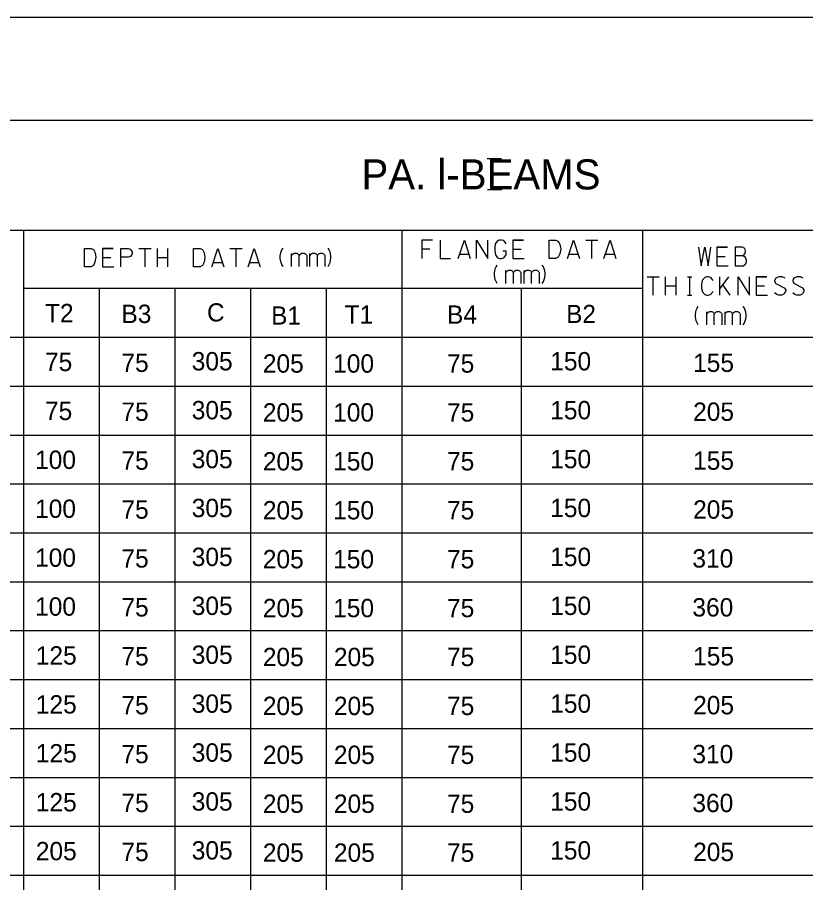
# Model space of a CAD drawing. Extents: x 635698 to 639877, y 296617 to 300175.
# Drawn here: x 636828.9 to 636957.9, y 299314.2 to 299455.8 of the extents above; entities that cross this region are included whole.
import ezdxf

# ---------------------------------------------------------------- set-up
doc = ezdxf.new("R2010")
doc.units = 0
doc.layers.add('2', color=7, linetype='Continuous')
doc.layers.add('3', color=7, linetype='Continuous')

msp = doc.modelspace()

# ---------------------------------------------------------------- linework, layer by layer
at = {"layer": '2'}
for p, q in [((636545.45, 299455.76), (637331.45, 299455.76)), ((637142.33, 299438.89), (636554.2, 299438.89)), ((636908.12, 299432.59), (636905.75, 299432.59)), ((636908.18, 299427.54), (636905.81, 299427.54)), ((637142.33, 299420.89), (636700.83, 299420.89)), ((636829.95, 299420.89), (636829.95, 299235.39)), ((636891.83, 299420.89), (636891.83, 299235.39)), ((636931.2, 299420.89), (636931.2, 299235.39)), ((636931.2, 299411.39), (636829.95, 299411.39)), ((636842.33, 299411.39), (636842.33, 299235.39)), ((636854.7, 299411.39), (636854.7, 299235.39)), ((636867.08, 299411.39), (636867.08, 299235.39)), ((636879.45, 299411.39), (636879.45, 299235.39)), ((636911.33, 299411.39), (636911.33, 299235.39)), ((637110.33, 299403.39), (636700.83, 299403.39)), ((637142.33, 299395.39), (636700.83, 299395.39)), ((637142.33, 299387.39), (636700.83, 299387.39)), ((637142.33, 299379.39), (636700.83, 299379.39)), ((637142.33, 299371.39), (636700.83, 299371.39)), ((637142.33, 299363.39), (636700.83, 299363.39)), ((637142.33, 299355.39), (636700.83, 299355.39)), ((637142.33, 299347.39), (636700.83, 299347.39)), ((637142.33, 299339.39), (636700.83, 299339.39)), ((637142.33, 299331.39), (636700.83, 299331.39)), ((637142.33, 299323.39), (636700.83, 299323.39)), ((637142.33, 299315.39), (636700.83, 299315.39))]:
    msp.add_line(p, q, dxfattribs=at)
for points in [[(636896.82, 299419.32), (636895.1, 299419.32), (636895.1, 299416.32)], [(636898.08, 299419.32), (636898.08, 299416.32), (636899.78, 299416.32)], [(636901.05, 299416.32), (636902.04, 299419.32), (636903.01, 299416.32)], [(636904.03, 299416.32), (636904.03, 299419.32), (636905.89, 299416.32), (636905.89, 299419.32)], [(636908.87, 299418.73), (636908.47, 299419.23), (636908.09, 299419.32), (636907.81, 299419.32), (636907.5, 299419.23), (636907.1, 299418.73), (636907, 299418.1), (636907, 299417.6), (636907.12, 299416.89), (636907.48, 299416.42), (636907.83, 299416.32), (636908.09, 299416.32), (636908.47, 299416.42), (636908.87, 299416.91), (636908.87, 299417.5), (636908.35, 299417.5)], [(636911.71, 299419.32), (636909.98, 299419.32), (636909.98, 299416.32), (636911.82, 299416.32)], [(636909.98, 299419.32), (636911.71, 299419.32)], [(636915.93, 299419.32), (636917.02, 299419.32), (636917.42, 299419.11), (636917.68, 299418.59), (636917.8, 299417.91), (636917.66, 299417.06), (636917.4, 299416.54), (636917.02, 299416.32), (636915.93, 299416.32), (636915.93, 299419.32)], [(636918.91, 299416.32), (636919.9, 299419.32), (636920.87, 299416.32)], [(636921.89, 299419.32), (636923.87, 299419.32)], [(636922.88, 299416.32), (636922.88, 299419.32)], [(636922.88, 299416.32), (636922.88, 299419.32)], [(636924.86, 299416.32), (636925.86, 299419.32), (636926.82, 299416.32)], [(636839.9, 299417.97), (636840.98, 299417.97), (636841.38, 299417.76), (636841.64, 299417.24), (636841.76, 299416.55), (636841.62, 299415.7), (636841.36, 299415.18), (636840.98, 299414.97), (636839.9, 299414.97), (636839.9, 299417.97)], [(636844.6, 299417.97), (636842.87, 299417.97), (636842.87, 299414.97), (636844.71, 299414.97)], [(636842.87, 299417.97), (636844.6, 299417.97)], [(636845.85, 299414.97), (636845.85, 299417.97), (636847.05, 299417.97), (636847.41, 299417.85), (636847.71, 299417.38), (636847.71, 299417.1), (636847.43, 299416.62), (636847.05, 299416.51), (636845.85, 299416.51)], [(636848.82, 299417.97), (636850.81, 299417.97)], [(636849.82, 299414.97), (636849.82, 299417.97)], [(636849.82, 299414.97), (636849.82, 299417.97)], [(636851.8, 299417.97), (636851.8, 299414.97)], [(636853.5, 299417.97), (636853.5, 299414.97)], [(636857.75, 299417.97), (636858.84, 299417.97), (636859.24, 299417.76), (636859.5, 299417.24), (636859.62, 299416.55), (636859.48, 299415.7), (636859.22, 299415.18), (636858.84, 299414.97), (636857.75, 299414.97), (636857.75, 299417.97)], [(636860.73, 299414.97), (636861.72, 299417.97), (636862.69, 299414.97)], [(636863.71, 299417.97), (636865.69, 299417.97)], [(636864.7, 299414.97), (636864.7, 299417.97)], [(636864.7, 299414.97), (636864.7, 299417.97)], [(636866.68, 299414.97), (636867.68, 299417.97), (636868.64, 299414.97)], [(636872.39, 299415.03), (636872.2, 299415.34), (636872.06, 299415.67), (636871.96, 299416), (636871.92, 299416.35), (636871.92, 299416.71), (636871.96, 299417.06), (636872.06, 299417.39), (636872.2, 299417.72), (636872.39, 299418.03)], [(636873.79, 299416.78), (636873.84, 299416.82), (636873.89, 299416.92), (636874.1, 299417.13), (636874.17, 299417.15), (636874.26, 299417.18), (636874.59, 299417.18), (636874.74, 299417.13), (636874.83, 299417.06), (636874.93, 299416.97), (636875, 299416.8), (636875.02, 299416.75), (636875.07, 299416.82), (636875.11, 299416.92), (636875.33, 299417.13), (636875.4, 299417.15), (636875.47, 299417.18), (636875.82, 299417.18), (636875.92, 299417.13), (636876.04, 299417.08), (636876.15, 299416.99), (636876.2, 299416.92), (636876.25, 299416.82), (636876.25, 299415.03)], [(636873.79, 299415.03), (636873.79, 299417.15)], [(636876.77, 299416.78), (636876.81, 299416.82), (636876.86, 299416.92), (636877.07, 299417.13), (636877.15, 299417.15), (636877.24, 299417.18), (636877.57, 299417.18), (636877.71, 299417.13), (636877.81, 299417.06), (636877.9, 299416.97), (636877.97, 299416.8), (636878, 299416.75), (636878.04, 299416.82), (636878.09, 299416.92), (636878.3, 299417.13), (636878.37, 299417.15), (636878.44, 299417.18), (636878.8, 299417.18), (636878.89, 299417.13), (636879.01, 299417.08), (636879.13, 299416.99), (636879.18, 299416.92), (636879.22, 299416.82), (636879.22, 299415.03)], [(636876.77, 299415.03), (636876.77, 299417.15)], [(636879.74, 299415.03), (636879.93, 299415.34), (636880.07, 299415.67), (636880.17, 299416), (636880.22, 299416.35), (636880.22, 299416.71), (636880.17, 299417.06), (636880.07, 299417.39), (636879.93, 299417.72), (636879.74, 299418.03)], [(636896.42, 299417.86), (636895.1, 299417.86)], [(636901.29, 299417.03), (636902.78, 299417.03)], [(636909.98, 299417.84), (636911.33, 299417.84)], [(636909.98, 299417.84), (636911.33, 299417.84)], [(636919.15, 299417.03), (636920.64, 299417.03)], [(636925.1, 299417.03), (636926.59, 299417.03)], [(636940.36, 299418.14), (636940.79, 299415.14), (636941.35, 299418.14), (636941.9, 299415.14), (636942.37, 299418.14)], [(636945.06, 299418.14), (636943.34, 299418.14), (636943.34, 299415.14), (636945.18, 299415.14)], [(636943.34, 299418.14), (636945.06, 299418.14)], [(636947.66, 299416.77), (636947.92, 299417.06), (636948.04, 299417.41), (636948.04, 299417.53), (636947.92, 299417.93), (636947.52, 299418.14), (636946.32, 299418.14), (636946.32, 299415.14), (636947.66, 299415.14), (636948.04, 299415.36), (636948.18, 299415.76), (636948.18, 299416.11), (636948.04, 299416.47), (636947.66, 299416.77), (636946.32, 299416.77)], [(636842.87, 299416.48), (636844.22, 299416.48)], [(636842.87, 299416.48), (636844.22, 299416.48)], [(636851.8, 299416.46), (636853.5, 299416.46)], [(636860.97, 299415.68), (636862.46, 299415.68)], [(636866.92, 299415.68), (636868.41, 299415.68)], [(636875.02, 299415.03), (636875.02, 299416.78)], [(636878, 299415.03), (636878, 299416.78)], [(636943.34, 299416.66), (636944.69, 299416.66)], [(636943.34, 299416.66), (636944.69, 299416.66)], [(636907.43, 299412.24), (636907.24, 299412.55), (636907.1, 299412.88), (636907, 299413.21), (636906.95, 299413.57), (636906.95, 299413.92), (636907, 299414.28), (636907.1, 299414.61), (636907.24, 299414.94), (636907.43, 299415.24)], [(636908.83, 299413.99), (636908.88, 299414.04), (636908.92, 299414.13), (636909.14, 299414.35), (636909.21, 299414.37), (636909.3, 299414.39), (636909.63, 299414.39), (636909.77, 299414.35), (636909.87, 299414.28), (636909.96, 299414.18), (636910.03, 299414.02), (636910.06, 299413.97), (636910.11, 299414.04), (636910.15, 299414.13), (636910.37, 299414.35), (636910.44, 299414.37), (636910.51, 299414.39), (636910.86, 299414.39), (636910.96, 299414.35), (636911.07, 299414.3), (636911.19, 299414.2), (636911.24, 299414.13), (636911.29, 299414.04), (636911.29, 299412.24)], [(636908.83, 299412.24), (636908.83, 299414.37)], [(636911.81, 299413.99), (636911.85, 299414.04), (636911.9, 299414.13), (636912.11, 299414.35), (636912.18, 299414.37), (636912.28, 299414.39), (636912.61, 299414.39), (636912.75, 299414.35), (636912.85, 299414.28), (636912.94, 299414.18), (636913.01, 299414.02), (636913.03, 299413.97), (636913.08, 299414.04), (636913.13, 299414.13), (636913.34, 299414.35), (636913.41, 299414.37), (636913.48, 299414.39), (636913.84, 299414.39), (636913.93, 299414.35), (636914.05, 299414.3), (636914.17, 299414.2), (636914.22, 299414.13), (636914.26, 299414.04), (636914.26, 299412.24)], [(636911.81, 299412.24), (636911.81, 299414.37)], [(636914.78, 299412.24), (636914.97, 299412.55), (636915.11, 299412.88), (636915.21, 299413.21), (636915.26, 299413.57), (636915.26, 299413.92), (636915.21, 299414.28), (636915.11, 299414.61), (636914.97, 299414.94), (636914.78, 299415.24)], [(636910.06, 299412.24), (636910.06, 299413.99)], [(636913.03, 299412.24), (636913.03, 299413.99)], [(636931.92, 299413.33), (636933.91, 299413.33)], [(636932.91, 299410.33), (636932.91, 299413.33)], [(636932.91, 299410.33), (636932.91, 299413.33)], [(636934.9, 299413.33), (636934.9, 299410.33)], [(636936.6, 299413.33), (636936.6, 299410.33)], [(636938.54, 299413.33), (636939.25, 299413.33)], [(636938.89, 299410.33), (636938.89, 299413.33)], [(636942.72, 299412.74), (636942.34, 299413.23), (636941.96, 299413.33), (636941.7, 299413.33), (636941.35, 299413.23), (636940.95, 299412.74), (636940.85, 299412.07), (636940.85, 299411.72), (636940.85, 299411.48), (636940.88, 299411.27), (636940.95, 299410.89), (636941.35, 299410.42), (636941.7, 299410.33), (636941.92, 299410.33), (636942.32, 299410.42), (636942.72, 299410.89)], [(636943.83, 299410.33), (636943.83, 299413.33)], [(636945.25, 299413.33), (636943.83, 299411.41)], [(636946.81, 299410.33), (636946.81, 299413.33), (636948.67, 299410.33), (636948.67, 299413.33)], [(636951.51, 299413.33), (636949.78, 299413.33), (636949.78, 299410.33), (636951.63, 299410.33)], [(636949.78, 299413.33), (636951.51, 299413.33)], [(636954.48, 299413.11), (636954.01, 299413.33), (636953.47, 299413.33), (636952.97, 299413.11), (636952.76, 299412.74), (636952.76, 299412.59), (636953, 299412.24), (636954.37, 299411.53), (636954.6, 299411.2), (636954.58, 299410.92), (636954.37, 299410.54), (636953.96, 299410.33), (636953.4, 299410.33), (636953.14, 299410.42), (636952.76, 299410.68)], [(636957.46, 299413.11), (636956.99, 299413.33), (636956.44, 299413.33), (636955.95, 299413.11), (636955.74, 299412.74), (636955.74, 299412.59), (636955.97, 299412.24), (636957.34, 299411.53), (636957.58, 299411.2), (636957.55, 299410.92), (636957.34, 299410.54), (636956.94, 299410.33), (636956.37, 299410.33), (636956.11, 299410.42), (636955.74, 299410.68)], [(636934.9, 299411.82), (636936.6, 299411.82)], [(636945.53, 299410.33), (636944.3, 299412.03)], [(636949.78, 299411.84), (636951.13, 299411.84)], [(636949.78, 299411.84), (636951.13, 299411.84)], [(636938.54, 299410.33), (636939.25, 299410.33)], [(636940.29, 299405.47), (636940.1, 299405.78), (636939.96, 299406.11), (636939.87, 299406.44), (636939.82, 299406.8), (636939.82, 299407.15), (636939.87, 299407.51), (636939.96, 299407.84), (636940.1, 299408.17), (636940.29, 299408.47)], [(636947.65, 299405.47), (636947.83, 299405.78), (636947.98, 299406.11), (636948.07, 299406.44), (636948.12, 299406.8), (636948.12, 299407.15), (636948.07, 299407.51), (636947.98, 299407.84), (636947.83, 299408.17), (636947.65, 299408.47)], [(636941.69, 299407.22), (636941.74, 299407.27), (636941.79, 299407.36), (636942, 299407.58), (636942.07, 299407.6), (636942.17, 299407.62), (636942.5, 299407.62), (636942.64, 299407.58), (636942.73, 299407.51), (636942.83, 299407.41), (636942.9, 299407.25), (636942.92, 299407.2), (636942.97, 299407.27), (636943.02, 299407.36), (636943.23, 299407.58), (636943.3, 299407.6), (636943.37, 299407.62), (636943.72, 299407.62), (636943.82, 299407.58), (636943.94, 299407.53), (636944.05, 299407.44), (636944.1, 299407.36), (636944.15, 299407.27), (636944.15, 299405.47)], [(636941.69, 299405.47), (636941.69, 299407.6)], [(636942.92, 299405.47), (636942.92, 299407.22)], [(636944.67, 299407.22), (636944.72, 299407.27), (636944.76, 299407.36), (636944.98, 299407.58), (636945.05, 299407.6), (636945.14, 299407.62), (636945.47, 299407.62), (636945.61, 299407.58), (636945.71, 299407.51), (636945.8, 299407.41), (636945.87, 299407.25), (636945.9, 299407.2), (636945.94, 299407.27), (636945.99, 299407.36), (636946.2, 299407.58), (636946.28, 299407.6), (636946.35, 299407.62), (636946.7, 299407.62), (636946.8, 299407.58), (636946.91, 299407.53), (636947.03, 299407.44), (636947.08, 299407.36), (636947.13, 299407.27), (636947.13, 299405.47)], [(636944.67, 299405.47), (636944.67, 299407.6)], [(636945.9, 299405.47), (636945.9, 299407.22)]]:
    msp.add_lwpolyline(points, dxfattribs=at)

# ---------------------------------------------------------------- texts
for s, height, p in [('T2', 3, (636833.45, 299405.89)), ('B3', 3, (636845.95, 299405.76)), ('C', 2.97, (636859.95, 299406.01)), ('B1', 2.969, (636870.45, 299405.51)), ('T1', 3, (636882.45, 299405.64)), ('B4', 3, (636899.2, 299405.64)), ('B2', 2.969, (636918.7, 299405.76)), ('75', 3, (636833.45, 299397.89)), ('75', 3, (636845.95, 299397.76)), ('305', 3, (636857.45, 299398.01)), ('205', 3, (636869.08, 299397.64)), ('100', 3, (636880.58, 299397.64)), ('75', 3, (636899.2, 299397.64)), ('150', 3, (636916.08, 299398.01)), ('155', 3, (636939.45, 299397.76)), ('75', 3, (636833.45, 299389.89)), ('305', 3, (636857.45, 299390.01)), ('150', 3, (636916.08, 299390.01)), ('205', 3, (636939.45, 299389.76)), ('75', 3, (636845.95, 299389.76)), ('205', 3, (636869.08, 299389.64)), ('100', 3, (636880.58, 299389.64)), ('75', 3, (636899.2, 299389.64)), ('100', 3, (636831.83, 299381.89)), ('75', 3, (636845.95, 299381.76)), ('305', 3, (636857.45, 299382.01)), ('205', 3, (636869.08, 299381.64)), ('150', 3, (636880.58, 299381.64)), ('75', 3, (636899.2, 299381.64)), ('150', 3, (636916.08, 299382.01)), ('155', 3, (636939.45, 299381.76)), ('100', 3, (636831.83, 299373.89)), ('75', 3, (636845.95, 299373.76)), ('305', 3, (636857.45, 299374.01)), ('205', 3, (636869.08, 299373.64)), ('150', 3, (636880.58, 299373.64)), ('75', 3, (636899.2, 299373.64)), ('150', 3, (636916.08, 299374.01)), ('205', 3, (636939.45, 299373.76)), ('100', 3, (636831.83, 299365.89)), ('75', 3, (636845.95, 299365.76)), ('305', 3, (636857.45, 299366.01)), ('150', 3, (636916.08, 299366.01)), ('310', 3, (636939.33, 299365.76)), ('205', 3, (636869.08, 299365.64)), ('150', 3, (636880.58, 299365.64)), ('75', 3, (636899.2, 299365.64)), ('100', 3, (636831.83, 299357.89)), ('75', 3, (636845.95, 299357.76)), ('305', 3, (636857.45, 299358.01)), ('205', 3, (636869.08, 299357.64)), ('150', 3, (636880.58, 299357.64)), ('75', 3, (636899.2, 299357.64)), ('150', 3, (636916.08, 299358.01)), ('360', 3, (636939.33, 299357.76)), ('125', 3, (636831.95, 299349.89)), ('75', 3, (636845.95, 299349.76)), ('305', 3, (636857.45, 299350.01)), ('205', 3, (636869.08, 299349.64)), ('205', 3, (636880.7, 299349.64)), ('75', 3, (636899.2, 299349.64)), ('150', 3, (636916.08, 299350.01)), ('155', 3, (636939.45, 299349.76)), ('125', 3, (636831.95, 299341.89)), ('75', 3, (636845.95, 299341.76)), ('305', 3, (636857.45, 299342.01)), ('205', 3, (636869.08, 299341.64)), ('205', 3, (636880.7, 299341.64)), ('150', 3, (636916.08, 299342.01)), ('205', 3, (636939.45, 299341.76)), ('75', 3, (636899.2, 299341.64)), ('125', 3, (636831.95, 299333.89)), ('75', 3, (636845.95, 299333.76)), ('305', 3, (636857.45, 299334.01)), ('205', 3, (636869.08, 299333.64)), ('205', 3, (636880.7, 299333.64)), ('75', 3, (636899.2, 299333.64)), ('150', 3, (636916.08, 299334.01)), ('310', 3, (636939.33, 299333.76)), ('125', 3, (636831.95, 299325.89)), ('75', 3, (636845.95, 299325.76)), ('305', 3, (636857.45, 299326.01)), ('205', 3, (636869.08, 299325.64)), ('205', 3, (636880.7, 299325.64)), ('75', 3, (636899.2, 299325.64)), ('150', 3, (636916.08, 299326.01)), ('360', 3, (636939.33, 299325.76)), ('205', 3, (636831.95, 299317.89)), ('75', 3, (636845.95, 299317.76)), ('305', 3, (636857.45, 299318.01)), ('205', 3, (636869.08, 299317.64)), ('205', 3, (636880.7, 299317.64)), ('75', 3, (636899.2, 299317.64)), ('150', 3, (636916.08, 299318.01)), ('205', 3, (636939.45, 299317.76))]:
    msp.add_text(s, height=height, dxfattribs=at).set_placement(p)
at = {"layer": '3'}
msp.add_text('PA. l-BEAMS', height=4.9179, dxfattribs=at).set_placement((636885.21, 299427.61))

doc.saveas('drawing.dxf')
